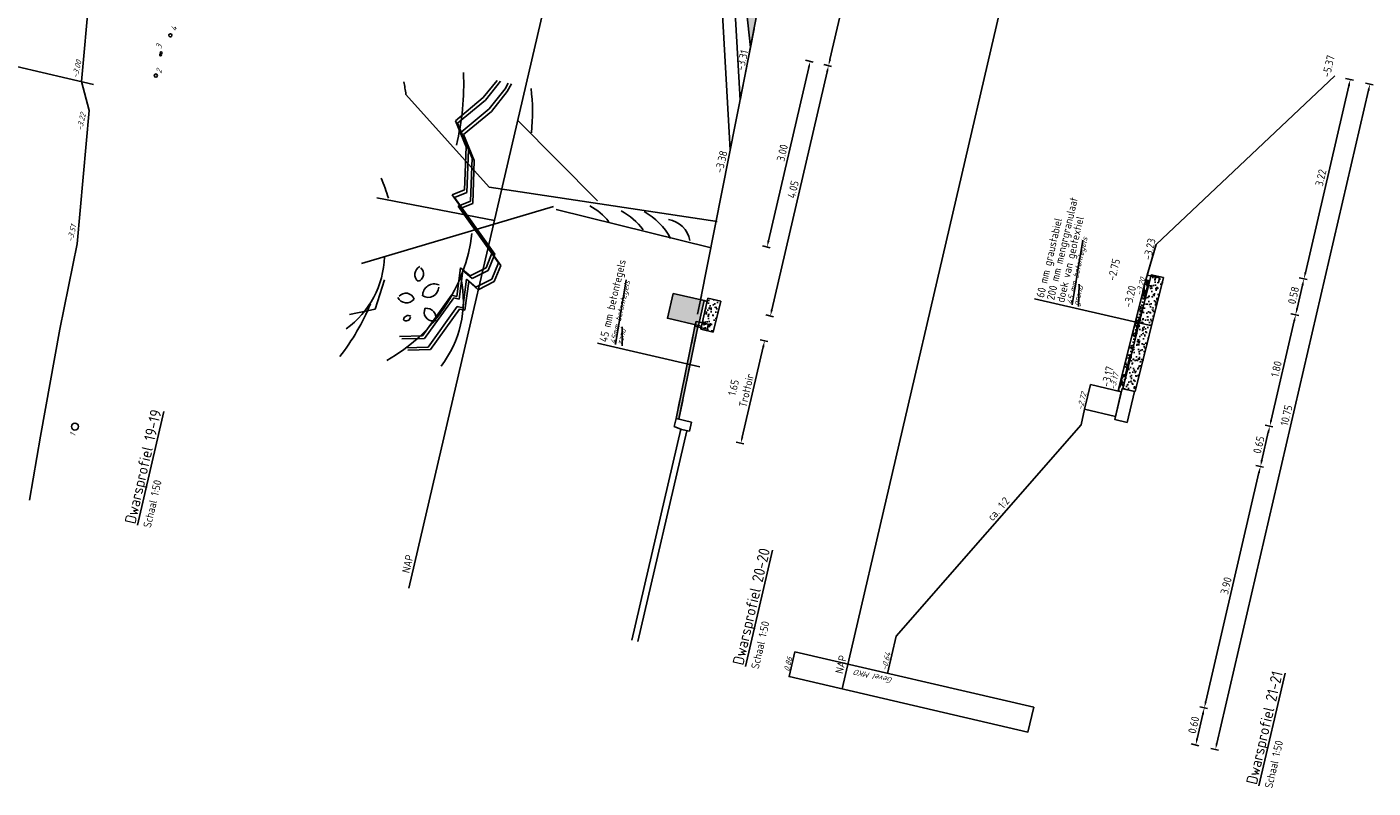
# Model space of a CAD drawing. Header units: metres. Extents: x 116958 to 118326, y 475500 to 477904.
# Tile 876 of 1001: x 117882 to 117903, y 475572 to 475584. Entities that reach past the tile are written whole.
import ezdxf

# ---------------------------------------------------------------- set-up
doc = ezdxf.new("R2010")
doc.units = ezdxf.units.M
doc.header["$LTSCALE"] = 0.2
doc.linetypes.add('OPNEMEN', pattern=[3, 1.5, -1.5])
doc.layers.get('0').update_dxf_attribs({"color": 6})
for name, color, linetype in [('X-XX-DWP-ARCERING', 13, 'Continuous'), ('X-XX-DWP-ARCERING_RIVIERZAND', 3, 'Continuous'), ('X-XX-DWP-BEST_SITUATIE', 13, 'Continuous'), ('X-XX-DWP-MAATVOERING', 2, 'Continuous'), ('X-XX-DWP-NW_SITUATIE', 3, 'Continuous'), ('X-XX-DWP-TEKST25', 2, 'Continuous'), ('X-XX-DWP-TEKST35', 3, 'Continuous'), ('X-XX-DWP-VERW_SITUATIE', 240, 'OPNEMEN')]:
    doc.layers.add(name, color=color, linetype=linetype)
doc.styles.get("Standard").update_dxf_attribs({"font": 'isocp.shx'})
doc.linetypes.add('HEKWERK', pattern='A,5,-1,[103,standaard.shx,S=0.5,R=0,X=0,Y=0],-1', length=7)
doc.dimstyles.new('dim-50', dxfattribs={"dimscale": 0.05, "dimtxt": 2.5, "dimasz": 2, "dimexe": 1, "dimexo": 1, "dimgap": 0.8, "dimtad": 1, "dimzin": 0, "dimdsep": 46, "dimtxsty": 'Standard', "dimcen": 0, "dimclrd": 1, "dimclre": 1, "dimclrt": 256, "dimazin": 0, "dimtfac": 1, "dimtmove": 1, "dimatfit": 3, "dimfxl": 1.5, "dimfxlon": 1, "dimtfill": 1, "dimtolj": 1, "dimtzin": 0, "dimlwd": -1, "dimlwe": -1, "dimarcsym": 0})

# ---------------------------------------------------------------- blocks, each defined once
blk = doc.blocks.new('130-150r')
for p, q in [((-150, -120), (-130, 0)), ((0, 0), (-130, 0)), ((0, -250), (0, 0)), ((-150, -250), (-150, -120)), ((-150, -250), (0, -250))]:
    blk.add_line(p, q)
blk = doc.blocks.new('Boom01vaz')
for p, q in [((-2309, 5302), (-2137, 4932)), ((70, 2561), (-1484, 5302)), ((-351, 3415), (-425, 5302)), ((141, 3615), (1265, 5222)), ((-2137, 4932), (-1653, 4889)), ((-2378, 4111), (-2469, 4457)), ((-2560, 3939), (-2650, 4284)), ((-2529, 3982), (-2620, 4327)), ((-2408, 4068), (-2499, 4414)), ((885, 4241), (523, 3982)), ((1006, 4327), (644, 4068)), ((1037, 4371), (674, 4111)), ((1339, 3895), (885, 4241)), ((1460, 3982), (1006, 4327)), ((1490, 4025), (1037, 4371)), ((-1683, 3766), (-2408, 4068)), ((-1653, 3809), (-2378, 4111)), ((-263, 4025), (-988, 3205)), ((-142, 4111), (-867, 3291)), ((-112, 4155), (-837, 3334)), ((-142, 3852), (-263, 4025)), ((-21, 3939), (-142, 4111)), ((9, 3982), (-112, 4155)), ((644, 4068), (-21, 3939)), ((674, 4111), (9, 3982)), ((855, 4198), (493, 3939)), ((1309, 3852), (855, 4198)), ((1803, 3876), (1490, 4025)), ((-1834, 3636), (-2560, 3939)), ((-1804, 3680), (-2529, 3982)), ((-293, 3982), (-1018, 3161)), ((-172, 3809), (-293, 3982)), ((493, 3939), (-172, 3809)), ((523, 3982), (-142, 3852)), ((1671, 3680), (1309, 3852)), ((1701, 3723), (1339, 3895)), ((1803, 3818), (1460, 3982)), ((-1834, 3550), (-1834, 3636)), ((-1804, 3593), (-1804, 3680)), ((-1351, 3636), (-1804, 3593)), ((-1683, 3680), (-1683, 3766)), ((-1230, 3723), (-1683, 3680)), ((-1653, 3723), (-1653, 3809)), ((-1200, 3766), (-1653, 3723)), ((-1441, 3464), (-1351, 3636)), ((-1321, 3550), (-1230, 3723)), ((-1290, 3593), (-1200, 3766)), ((422, 0), (141, 3615)), ((1803, 3642), (1671, 3680)), ((1803, 3694), (1701, 3723)), ((-1381, 3593), (-1834, 3550)), ((-1472, 3420), (-1381, 3593)), ((-1290, 3205), (-1472, 3420)), ((-1260, 3248), (-1441, 3464)), ((-1139, 3334), (-1321, 3550)), ((-1109, 3377), (-1290, 3593)), ((316, 1908), (1265, 3415)), ((-1018, 3161), (-1290, 3205)), ((-988, 3205), (-1260, 3248)), ((-867, 3291), (-1139, 3334)), ((-837, 3334), (-1109, 3377)), ((0, 0), (35, 2511))]:
    blk.add_line(p, q)
for centre, radius, start, end in [((-1559, 8320), 3338, 244.6721, 261.1411), ((-1578, 6423), 1478, 229.2904, 280.8404), ((-2211, 8243), 3615, 300.3089, 305.5748), ((413, 7431), 2368, 291.0928, 295.9563), ((-919, 6350), 2650, 222.223, 276.2058), ((-2139, 4427), 68.5, 152.8059, 274.5492), ((-2191, 4382), 76.5, 341.3698, 96.0947), ((-1780, 4507), 153, 129.9628, 244.6877), ((-1916, 4486), 137, 301.3989, 63.1422), ((-1607, 4195), 164, 160.7769, 282.5202), ((-1718, 4071), 184, 349.3408, 104.0657), ((-1432, 4310), 138, 39.9628, 154.6877), ((-1451, 4433), 123, 211.3989, 333.1422), ((703, 8385), 4117, 269.5142, 285.5036), ((-1978, 4034), 137, 76.3989, 198.1422), ((-2090, 4115), 153, 264.9628, 19.6877), ((-2073, 5276), 1711, 245.7472, 294.2528), ((810, 5960), 2814, 276.4061, 290.6532), ((-689, 2239), 929, 321.2341, 345.6495), ((-788, 1793), 1073, 320.0999, 344.5152), ((-708, 1449), 1066, 311.6297, 343.9639), ((-127, 727), 409, 293.3506, 3.6897)]:
    blk.add_arc(centre, radius, start, end)
blk = doc.blocks.new('*D396')
at = {"layer": 'Defpoints', "color": 0, "transparency": 16777216}
for p in [(117892.442, 475579.143), (117893.534, 475578.889), (117892.224, 475577.495)]:
    blk.add_point(p, dxfattribs=at)
at = {"layer": 'X-XX-DWP-MAATVOERING', "color": 1, "transparency": 16777216}
for p, q in [((117893.461, 475578.906), (117893.583, 475578.878)), ((117893.182, 475577.375), (117893.511, 475578.792)), ((117893.086, 475577.294), (117893.208, 475577.266))]:
    blk.add_line(p, q, dxfattribs=at)
for points in [[(117893.495, 475578.796), (117893.527, 475578.788), (117893.534, 475578.889)], [(117893.166, 475577.378), (117893.198, 475577.371), (117893.159, 475577.277)]]:
    blk.add_solid(points, dxfattribs=at)
at = {"layer": 'X-XX-DWP-MAATVOERING', "transparency": 16777216, "insert": (117893.145, 475578.13), "char_height": 0.125, "attachment_point": 5, "rotation": 76.9219, "bg_fill": 3, "box_fill_scale": 1.1, "bg_fill_color": 256, "bg_fill_true_color": 13158600, "bg_fill_transparency": 0}
blk.add_mtext('\\A1;1.65\\PTrottoir', dxfattribs=at)
blk = doc.blocks.new('*D397')
at = {"layer": 'Defpoints', "color": 0, "transparency": 16777216}
for p in [(117893.313, 475583.504), (117894.54, 475583.219), (117892.523, 475579.535)]:
    blk.add_point(p, dxfattribs=at)
at = {"layer": 'X-XX-DWP-MAATVOERING', "color": 1, "transparency": 16777216}
for p, q in [((117894.467, 475583.236), (117894.588, 475583.208)), ((117893.647, 475579.376), (117894.517, 475583.122)), ((117893.551, 475579.296), (117893.673, 475579.268))]:
    blk.add_line(p, q, dxfattribs=at)
for points in [[(117894.501, 475583.125), (117894.533, 475583.118), (117894.54, 475583.219)], [(117893.631, 475579.38), (117893.663, 475579.373), (117893.624, 475579.279)]]:
    blk.add_solid(points, dxfattribs=at)
at = {"layer": 'X-XX-DWP-MAATVOERING', "transparency": 16777216, "insert": (117893.982, 475581.272), "char_height": 0.125, "attachment_point": 5, "rotation": 76.9219, "bg_fill": 3, "box_fill_scale": 1.1, "bg_fill_color": 256, "bg_fill_true_color": 13158600, "bg_fill_transparency": 0}
blk.add_mtext('\\A1;4.05 ', dxfattribs=at)
blk = doc.blocks.new('*D398')
at = {"layer": 'Defpoints', "color": 0, "transparency": 16777216}
for p in [(117892.442, 475591.559), (117896.271, 475590.67), (117893.313, 475583.504)]:
    blk.add_point(p, dxfattribs=at)
at = {"layer": 'X-XX-DWP-MAATVOERING', "color": 1, "transparency": 16777216}
for p, q in [((117894.562, 475583.316), (117896.248, 475590.572)), ((117896.197, 475590.687), (117896.319, 475590.658)), ((117894.467, 475583.236), (117894.588, 475583.208))]:
    blk.add_line(p, q, dxfattribs=at)
for points in [[(117896.232, 475590.576), (117896.264, 475590.569), (117896.271, 475590.67)], [(117894.546, 475583.32), (117894.579, 475583.313), (117894.54, 475583.219)]]:
    blk.add_solid(points, dxfattribs=at)
at = {"layer": 'X-XX-DWP-MAATVOERING', "transparency": 16777216, "insert": (117895.305, 475586.968), "char_height": 0.125, "attachment_point": 5, "rotation": 76.9219, "bg_fill": 3, "box_fill_scale": 1.1, "bg_fill_color": 256, "bg_fill_true_color": 13158600, "bg_fill_transparency": 0}
blk.add_mtext('\\A1;7.65', dxfattribs=at)
blk = doc.blocks.new('*D399')
at = {"layer": 'Defpoints', "color": 0, "transparency": 16777216}
for p in [(117902.509, 475583.056), (117903.06, 475582.928), (117897.768, 475573.122)]:
    blk.add_point(p, dxfattribs=at)
at = {"layer": 'X-XX-DWP-MAATVOERING', "color": 1, "transparency": 16777216}
for p, q in [((117902.987, 475582.945), (117903.109, 475582.917)), ((117900.65, 475572.555), (117903.037, 475582.831)), ((117900.554, 475572.474), (117900.676, 475572.446))]:
    blk.add_line(p, q, dxfattribs=at)
for points in [[(117903.021, 475582.835), (117903.054, 475582.827), (117903.06, 475582.928)], [(117900.634, 475572.558), (117900.666, 475572.551), (117900.628, 475572.457)]]:
    blk.add_solid(points, dxfattribs=at)
at = {"layer": 'X-XX-DWP-MAATVOERING', "transparency": 16777216, "insert": (117901.744, 475577.716), "char_height": 0.125, "attachment_point": 5, "rotation": 76.9219, "bg_fill": 3, "box_fill_scale": 1.1, "bg_fill_color": 256, "bg_fill_true_color": 13158600, "bg_fill_transparency": 0}
blk.add_mtext('\\A1;10.75', dxfattribs=at)
blk = doc.blocks.new('*D400')
at = {"layer": 'Defpoints', "color": 0, "transparency": 16777216}
for p in [(117898.513, 475577.568), (117895.605, 475574.24), (117900.453, 475573.114)]:
    blk.add_point(p, dxfattribs=at)
at = {"layer": 'X-XX-DWP-MAATVOERING', "color": 1, "transparency": 16777216}
for p, q in [((117901.313, 475576.815), (117900.476, 475573.211)), ((117901.263, 475576.929), (117901.385, 475576.901)), ((117900.38, 475573.131), (117900.502, 475573.102))]:
    blk.add_line(p, q, dxfattribs=at)
for points in [[(117901.297, 475576.819), (117901.329, 475576.811), (117901.336, 475576.912)], [(117900.46, 475573.215), (117900.492, 475573.207), (117900.453, 475573.114)]]:
    blk.add_solid(points, dxfattribs=at)
at = {"layer": 'X-XX-DWP-MAATVOERING', "transparency": 16777216, "insert": (117900.795, 475575.036), "char_height": 0.125, "attachment_point": 5, "rotation": 76.9219, "bg_fill": 3, "box_fill_scale": 1.1, "bg_fill_color": 256, "bg_fill_true_color": 13158600, "bg_fill_transparency": 0}
blk.add_mtext('\\A1;3.90', dxfattribs=at)
blk = doc.blocks.new('*D401')
at = {"layer": 'Defpoints', "color": 0, "transparency": 16777216}
for p in [(117899.099, 475578.1), (117898.513, 475577.568)]:
    blk.add_point(p, dxfattribs=at)
at = {"layer": 'X-XX-DWP-MAATVOERING', "color": 1, "transparency": 16777216}
for p, q in [((117901.358, 475577.01), (117901.46, 475577.449)), ((117901.41, 475577.563), (117901.532, 475577.535)), ((117901.263, 475576.929), (117901.385, 475576.901))]:
    blk.add_line(p, q, dxfattribs=at)
for points in [[(117901.444, 475577.452), (117901.477, 475577.445), (117901.483, 475577.546)], [(117901.342, 475577.014), (117901.375, 475577.006), (117901.336, 475576.912)]]:
    blk.add_solid(points, dxfattribs=at)
at = {"layer": 'X-XX-DWP-MAATVOERING', "transparency": 16777216, "insert": (117901.31, 475577.252), "char_height": 0.125, "attachment_point": 5, "rotation": 76.9219, "bg_fill": 3, "box_fill_scale": 1.1, "bg_fill_color": 256, "bg_fill_true_color": 13158600, "bg_fill_transparency": 0}
blk.add_mtext('\\A1;0.65', dxfattribs=at)
at = {"layer": 'Defpoints', "color": 0, "transparency": 16777216}
blk.add_point((117901.483, 475577.546), dxfattribs=at)
blk = doc.blocks.new('*D402')
at = {"layer": 'Defpoints', "color": 0, "transparency": 16777216}
for p in [(117895.605, 475574.24), (117895.469, 475573.656)]:
    blk.add_point(p, dxfattribs=at)
at = {"layer": 'X-XX-DWP-MAATVOERING', "color": 1, "transparency": 16777216}
for p, q in [((117900.34, 475572.627), (117900.431, 475573.016)), ((117900.38, 475573.131), (117900.502, 475573.102)), ((117900.245, 475572.546), (117900.366, 475572.518))]:
    blk.add_line(p, q, dxfattribs=at)
for points in [[(117900.414, 475573.02), (117900.447, 475573.012), (117900.453, 475573.114)], [(117900.324, 475572.63), (117900.356, 475572.623), (117900.318, 475572.529)]]:
    blk.add_solid(points, dxfattribs=at)
at = {"layer": 'X-XX-DWP-MAATVOERING', "transparency": 16777216, "insert": (117900.286, 475572.845), "char_height": 0.125, "attachment_point": 5, "rotation": 76.9219, "bg_fill": 3, "box_fill_scale": 1.1, "bg_fill_color": 256, "bg_fill_true_color": 13158600, "bg_fill_transparency": 0}
blk.add_mtext('\\A1;0.60', dxfattribs=at)
at = {"layer": 'Defpoints', "color": 0, "transparency": 16777216}
blk.add_point((117900.453, 475573.114), dxfattribs=at)
blk = doc.blocks.new('*D413')
at = {"layer": 'Defpoints', "color": 0, "transparency": 16777216}
for p in [(117899.535, 475579.846), (117901.891, 475579.299), (117899.099, 475578.1)]:
    blk.add_point(p, dxfattribs=at)
at = {"layer": 'X-XX-DWP-MAATVOERING', "color": 1, "transparency": 16777216}
for p, q in [((117901.818, 475579.316), (117901.939, 475579.288)), ((117901.506, 475577.643), (117901.868, 475579.201)), ((117901.41, 475577.563), (117901.532, 475577.535))]:
    blk.add_line(p, q, dxfattribs=at)
for points in [[(117901.852, 475579.205), (117901.884, 475579.198), (117901.891, 475579.299)], [(117901.49, 475577.647), (117901.522, 475577.639), (117901.483, 475577.546)]]:
    blk.add_solid(points, dxfattribs=at)
at = {"layer": 'X-XX-DWP-MAATVOERING', "transparency": 16777216, "insert": (117901.587, 475578.446), "char_height": 0.125, "attachment_point": 5, "rotation": 76.9219, "bg_fill": 3, "box_fill_scale": 1.1, "bg_fill_color": 256, "bg_fill_true_color": 13158600, "bg_fill_transparency": 0}
blk.add_mtext('\\A1;1.80', dxfattribs=at)
blk = doc.blocks.new('*D414')
at = {"layer": 'Defpoints', "color": 0, "transparency": 16777216}
for p in [(117899.696, 475580.404), (117899.535, 475579.846)]:
    blk.add_point(p, dxfattribs=at)
at = {"layer": 'X-XX-DWP-MAATVOERING', "color": 1, "transparency": 16777216}
for p, q in [((117901.913, 475579.396), (117901.999, 475579.766)), ((117901.948, 475579.881), (117902.07, 475579.853)), ((117901.817, 475579.316), (117901.939, 475579.288))]:
    blk.add_line(p, q, dxfattribs=at)
for points in [[(117901.983, 475579.77), (117902.015, 475579.763), (117902.021, 475579.864)], [(117901.897, 475579.4), (117901.929, 475579.393), (117901.89, 475579.299)]]:
    blk.add_solid(points, dxfattribs=at)
at = {"layer": 'X-XX-DWP-MAATVOERING', "transparency": 16777216, "insert": (117901.856, 475579.605), "char_height": 0.125, "attachment_point": 5, "rotation": 76.9219, "bg_fill": 3, "box_fill_scale": 1.1, "bg_fill_color": 256, "bg_fill_true_color": 13158600, "bg_fill_transparency": 0}
blk.add_mtext('\\A1;0.58', dxfattribs=at)
at = {"layer": 'Defpoints', "color": 0, "transparency": 16777216}
blk.add_point((117902.021, 475579.864), dxfattribs=at)
blk = doc.blocks.new('*D415')
at = {"layer": 'Defpoints', "color": 0, "transparency": 16777216}
for p in [(117902.509, 475583.056), (117902.75, 475583), (117899.696, 475580.404)]:
    blk.add_point(p, dxfattribs=at)
at = {"layer": 'X-XX-DWP-MAATVOERING', "color": 1, "transparency": 16777216}
for p, q in [((117902.677, 475583.017), (117902.799, 475582.989)), ((117902.044, 475579.961), (117902.727, 475582.903)), ((117901.948, 475579.881), (117902.07, 475579.853))]:
    blk.add_line(p, q, dxfattribs=at)
for points in [[(117902.711, 475582.907), (117902.744, 475582.899), (117902.75, 475583)], [(117902.028, 475579.965), (117902.06, 475579.958), (117902.021, 475579.864)]]:
    blk.add_solid(points, dxfattribs=at)
at = {"layer": 'X-XX-DWP-MAATVOERING', "transparency": 16777216, "insert": (117902.286, 475581.455), "char_height": 0.125, "attachment_point": 5, "rotation": 76.9219, "bg_fill": 3, "box_fill_scale": 1.1, "bg_fill_color": 256, "bg_fill_true_color": 13158600, "bg_fill_transparency": 0}
blk.add_mtext('\\A1;3.22', dxfattribs=at)
blk = doc.blocks.new('*D449')
at = {"layer": 'Defpoints', "color": 0, "transparency": 16777216}
for p in [(117893.313, 475583.504), (117894.251, 475583.286), (117892.727, 475580.56)]:
    blk.add_point(p, dxfattribs=at)
at = {"layer": 'X-XX-DWP-MAATVOERING', "color": 1, "transparency": 16777216}
for p, q in [((117893.595, 475580.461), (117894.228, 475583.189)), ((117894.178, 475583.303), (117894.3, 475583.275)), ((117893.499, 475580.381), (117893.621, 475580.353))]:
    blk.add_line(p, q, dxfattribs=at)
for points in [[(117894.212, 475583.192), (117894.244, 475583.185), (117894.251, 475583.286)], [(117893.578, 475580.465), (117893.611, 475580.458), (117893.572, 475580.364)]]:
    blk.add_solid(points, dxfattribs=at)
at = {"layer": 'X-XX-DWP-MAATVOERING', "transparency": 16777216, "insert": (117893.812, 475581.848), "char_height": 0.125, "attachment_point": 5, "rotation": 76.9219, "bg_fill": 3, "box_fill_scale": 1.1, "bg_fill_color": 256, "bg_fill_true_color": 13158600, "bg_fill_transparency": 0}
blk.add_mtext('\\A1;3.00', dxfattribs=at)

msp = doc.modelspace()

# ---------------------------------------------------------------- linework, layer by layer
at = {"layer": 'Defpoints'}
for p, q in [((117887.937, 475574.996), (117892.234, 475593.491)), ((117894.755, 475573.412), (117898.617, 475590.035))]:
    msp.add_line(p, q, dxfattribs=at)
at = {"layer": 'X-XX-DWP-BEST_SITUATIE'}
for p, q in [((117882.786, 475582.968), (117882.915, 475584.451)), ((117892.214, 475577.497), (117891.444, 475574.181)), ((117892.311, 475577.474), (117891.541, 475574.158))]:
    msp.add_line(p, q, dxfattribs=at)
at = {"layer": 'X-XX-DWP-BEST_SITUATIE', "linetype": 'HEKWERK'}
msp.add_line((117881.763, 475583.205), (117882.974, 475582.924), dxfattribs=at)
at = {"layer": 'X-XX-DWP-BEST_SITUATIE', "flags": 128}
for points in [[(117892.523, 475579.535), (117893.313, 475583.504)], [(117882.786, 475582.968), (117882.906, 475582.512), (117882.716, 475580.413), (117882.445, 475579.07), (117882.137, 475577.39), (117881.963, 475576.383)], [(117902.509, 475583.056), (117899.696, 475580.404)]]:
    msp.add_lwpolyline(points, dxfattribs=at)
at = {"layer": 'X-XX-DWP-BEST_SITUATIE'}
msp.add_lwpolyline([(117898.66, 475578.201), (117898.57, 475577.812), (117899.057, 475577.699), (117899.147, 475578.088)], close=True, dxfattribs=at)
msp.add_lwpolyline([(117894.008, 475573.995), (117897.768, 475573.122), (117897.678, 475572.733), (117893.918, 475573.606), (117894.008, 475573.995)], dxfattribs=at)
for centre, radius in [((117884.182, 475583.696), 0.0251), ((117884.029, 475583.388), 0.0151), ((117884.036, 475583.421), 0.0151), ((117883.953, 475583.063), 0.0251), ((117882.68, 475577.54), 0.0548)]:
    msp.add_circle(centre, radius, dxfattribs=at)
at = {"layer": 'X-XX-DWP-NW_SITUATIE', "flags": 128}
for points in [[(117893.313, 475583.504), (117892.442, 475591.559)], [(117892.141, 475577.668), (117892.442, 475579.143)], [(117892.185, 475577.659), (117892.486, 475579.134)]]:
    msp.add_lwpolyline(points, dxfattribs=at)
at = {"layer": 'X-XX-DWP-TEKST25', "color": 1}
for p, q in [((117891.186, 475578.829), (117891.356, 475579.849)), ((117891.292, 475578.811), (117891.293, 475579.107))]:
    msp.add_line(p, q, dxfattribs=at)
at = {"layer": 'X-XX-DWP-VERW_SITUATIE'}
for p, q in [((117893.313, 475583.504), (117893.877, 475586.555)), ((117899.553, 475579.924), (117899.696, 475580.404)), ((117899.535, 475579.846), (117899.099, 475578.099)), ((117892.141, 475577.668), (117892.436, 475579.117)), ((117892.184, 475577.658), (117892.48, 475579.107))]:
    msp.add_line(p, q, dxfattribs=at)
at = {"layer": 'X-XX-DWP-VERW_SITUATIE', "flags": 128}
msp.add_lwpolyline([(117899.553, 475579.924), (117899.748, 475579.879), (117899.73, 475579.801), (117899.535, 475579.846)], close=True, dxfattribs=at)
msp.add_lwpolyline([(117892.539, 475579.603), (117892.454, 475579.195)], dxfattribs=at)
at = {"layer": 'X-XX-DWP-VERW_SITUATIE'}
msp.add_lwpolyline([(117892.454, 475579.195), (117892.649, 475579.149), (117892.631, 475579.072), (117892.436, 475579.117)], close=True, dxfattribs=at)

# ---------------------------------------------------------------- block references
at = {"layer": 'X-XX-DWP-BEST_SITUATIE', "xscale": 0.0009999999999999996, "yscale": 0.0009999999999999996, "zscale": 0.0009999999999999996, "rotation": 76.92186179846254}
for name, p in [('Boom01vaz', (117892.69, 475580.353)), ('130-150r', (117892.141, 475577.668))]:
    msp.add_blockref(name, p, dxfattribs=at)

# ---------------------------------------------------------------- texts
at = {"layer": 'Defpoints'}
for p in [(117887.945, 475575.225), (117894.764, 475573.642)]:
    msp.add_text('NAP', height=0.125, rotation=76.9219, dxfattribs=at).set_placement(p)
at = {"layer": 'X-XX-DWP-BEST_SITUATIE', "oblique": 20}
for s, p in [('4', (117884.273, 475583.754)), ('3', (117884.036, 475583.478)), ('-3.00', (117882.722, 475583.015)), ('2', (117884.038, 475583.089)), ('-3.22', (117882.791, 475582.187)), ('-3.51', (117882.643, 475580.438)), ('-2.72', (117898.537, 475577.791)), ('1', (117882.68, 475577.377)), ('0.86', (117893.92, 475573.679))]:
    msp.add_text(s, height=0.09, rotation=76.9219, dxfattribs=at).set_placement(p)
at = {"layer": 'X-XX-DWP-TEKST25'}
for s, rotation, p in [('-3.38', 76.9219, (117892.872, 475581.521)), ('45 mm betontegels', 76.9156, (117891.052, 475578.86))]:
    msp.add_text(s, height=0.125, rotation=rotation, dxfattribs=at).set_placement(p)
at = {"layer": 'X-XX-DWP-TEKST25', "color": 1, "oblique": 20}
for s, p in [('45mm betontegels', (117891.186, 475578.829)), ('zand', (117891.292, 475578.811))]:
    msp.add_text(s, height=0.09, rotation=76.9156, dxfattribs=at).set_placement(p)
at = {"layer": 'X-XX-DWP-TEKST25', "color": 2}
for p in [(117883.874, 475575.939), (117893.44, 475573.717), (117901.522, 475571.84)]:
    msp.add_text('Schaal 1:50', height=0.125, rotation=76.9219, dxfattribs=at).set_placement(p)
at = {"layer": 'X-XX-DWP-TEKST35'}
for s, p in [('%%UDwarsprofiel 19-19', (117883.63, 475575.996)), ('%%UDwarsprofiel 20-20', (117893.197, 475573.774)), ('%%UDwarsprofiel 21-21', (117901.278, 475571.896))]:
    msp.add_text(s, height=0.175, rotation=76.9219, dxfattribs=at).set_placement(p)
at = {"layer": 'X-XX-DWP-VERW_SITUATIE', "oblique": 20}
for s, p in [('-3.20', (117899.463, 475579.595)), ('-3.17', (117899.047, 475578.11))]:
    msp.add_text(s, height=0.09, rotation=76.9219, dxfattribs=at).set_placement(p)

# ---------------------------------------------------------------- next in the draw order: dimensions: what is measured, and where the dimension line sits
at = {"layer": 'X-XX-DWP-MAATVOERING'}
for base, p1, p2, text, picture, middle in [((117894.5397, 475583.219), (117892.523, 475579.5348), (117893.3134, 475583.5039), '<> ', '*D397', (117893.9822, 475581.2722)), ((117893.534, 475578.889), (117892.224, 475577.495), (117892.442, 475579.143), '<>\\PTrottoir', '*D396', (117893.145, 475578.13))]:
    dim = msp.add_linear_dim(base=base, p1=p1, p2=p2, angle=76.9219, text=text, dimstyle='dim-50', dxfattribs=at)
    dim.commit()
    dim.dimension.update_dxf_attribs({"geometry": picture, "text_midpoint": middle})
dim = msp.add_linear_dim(base=(117903.06, 475582.928), p1=(117897.768, 475573.122), p2=(117902.509, 475583.056), angle=76.9219, dimstyle='dim-50', dxfattribs=at)
dim.commit()
dim.dimension.update_dxf_attribs({"geometry": '*D399', "text_midpoint": (117901.744, 475577.716)})

# ---------------------------------------------------------------- next in the draw order: hatches: boundary and pattern name
at = {"layer": 'X-XX-DWP-ARCERING'}
h = msp.add_hatch(color=253, dxfattribs=at)
h.dxf.hatch_style = 1
h.paths.add_polyline_path([(117892.004, 475579.245), (117892.094, 475579.634), (117892.581, 475579.521), (117892.491, 475579.132)])
h = msp.add_hatch(dxfattribs=at)
h.set_pattern_fill('SCHR-BETON', color=256, scale=0.05, angle=201.8)
h.set_pattern_definition([(328.722, (117892.34469, 475577.51714), (0.011217, -0.172436), [0.018, -0.198]), (273.722, (117892.34469, 475577.51714), (0.173389, 0.06029), [0.0144, -0.1584]), (19.173, (117892.34562, 475577.50277), (0.184605, -0.112147), [0.015298, -0.168274]), (324.906, (117892.39213, 475577.52442), (-0.000425, -0.2592), [0.027, -0.297]), (15.357, (117892.3921, 475577.50282), (0.2651, -0.186274), [0.022946, -0.25241]), (269.906, (117892.39213, 475577.52442), (0.2651, -0.186274), [0.0216, -0.2376]), (299.722, (117892.38391, 475577.49888), (-0.073788, -0.156254), [0.018, -0.198]), (244.722, (117892.38391, 475577.49888), (0.180878, -0.03133), [0.0144, -0.1584]), (350.173, (117892.37776, 475577.48585), (0.107091, -0.187584), [0.015298, -0.168274]), (316.222, (117892.344686, 475577.51714), (0.0794132, 0.0092304), [0, -0.15648, 0, -0.1608, 0, -0.159]), (286.222, (117892.34469, 475577.51714), (0.103138, -0.0480527), [0, -0.09168, 0, -0.15288, 0, -0.0606]), (246.222, (117892.33657, 475577.57004), (0.014071, -0.1274699), [0, -0.06, 0, -0.1872, 0, -0.2484]), (236.222, (117892.33293, 475577.59376), (0.0449713, -0.134703), [0, -0.078, 0, -0.12432, 0, -0.1764])])
h.paths.add_polyline_path([(117892.528, 475579.072), (117892.722, 475579.027), (117892.843, 475579.512), (117892.641, 475579.559)])
h = msp.add_hatch(color=253, dxfattribs=at)
h.dxf.hatch_style = 1
h.paths.add_polyline_path([(117892.458, 475579.211), (117892.502, 475579.202), (117892.185, 475577.659), (117892.141, 475577.668)])

# ---------------------------------------------------------------- next in the draw order: linework, layer by layer
at = {"layer": 'X-XX-DWP-NW_SITUATIE'}
for p, q in [((117899.535, 475579.846), (117899.696, 475580.404)), ((117892.528, 475579.072), (117892.641, 475579.559)), ((117892.641, 475579.559), (117892.843, 475579.512)), ((117892.581, 475579.521), (117892.63, 475579.51)), ((117892.722, 475579.027), (117892.843, 475579.512)), ((117892.491, 475579.132), (117892.539, 475579.12)), ((117892.528, 475579.072), (117892.722, 475579.027))]:
    msp.add_line(p, q, dxfattribs=at)
msp.add_lwpolyline([(117892.094, 475579.634), (117892.004, 475579.245), (117892.491, 475579.132), (117892.581, 475579.521)], close=True, dxfattribs=at)
at = {"layer": 'X-XX-DWP-TEKST25', "color": 1}
for p, q in [((117898.372, 475579.454), (117898.542, 475580.475)), ((117898.475, 475579.43), (117898.482, 475579.779)), ((117899.584, 475579.133), (117897.781, 475579.552)), ((117892.515, 475578.479), (117890.906, 475578.853))]:
    msp.add_line(p, q, dxfattribs=at)

# ---------------------------------------------------------------- next in the draw order: texts
at = {"layer": 'X-XX-DWP-TEKST25'}
for s, rotation, p in [('-5.37', 76.9219, (117902.428, 475583.026)), ('200 mm mengrgranulaat', 76.9156, (117898.09, 475579.52)), ('60 mm graustabiel', 76.9156, (117897.927, 475579.559)), ('doek van geotextiel', 76.9156, (117898.246, 475579.483)), ('-3.23', 76.9219, (117899.612, 475580.149))]:
    msp.add_text(s, height=0.125, rotation=rotation, dxfattribs=at).set_placement(p)
at = {"layer": 'X-XX-DWP-TEKST25', "color": 1, "oblique": 20}
for s, p in [('45 mm betontegels', (117898.372, 475579.454)), ('grond', (117898.475, 475579.43))]:
    msp.add_text(s, height=0.09, rotation=76.9156, dxfattribs=at).set_placement(p)

# ---------------------------------------------------------------- next in the draw order: dimensions: what is measured, and where the dimension line sits
at = {"layer": 'X-XX-DWP-MAATVOERING'}
for base, p1, p2, picture, middle in [((117896.271, 475590.67), (117893.313, 475583.504), (117892.442, 475591.559), '*D398', (117895.305, 475586.968)), ((117900.453, 475573.114), (117898.513, 475577.568), (117895.605, 475574.24), '*D400', (117900.795, 475575.036))]:
    dim = msp.add_linear_dim(base=base, p1=p1, p2=p2, angle=76.9219, dimstyle='dim-50', dxfattribs=at)
    dim.commit()
    dim.dimension.update_dxf_attribs({"geometry": picture, "text_midpoint": middle})

# ---------------------------------------------------------------- next in the draw order: linework, layer by layer
at = {"layer": 'X-XX-DWP-TEKST25', "color": 1}
msp.add_line((117892.993, 475581.895), (117892.442, 475591.559), dxfattribs=at)

# ---------------------------------------------------------------- next in the draw order: texts
at = {"layer": 'X-XX-DWP-TEKST25'}
for s, rotation, p in [('-3.31', 76.9219, (117893.206, 475583.132)), ('ca. 1:2', 48.8494, (117897.123, 475576.045))]:
    msp.add_text(s, height=0.125, rotation=rotation, dxfattribs=at).set_placement(p)

# ---------------------------------------------------------------- next in the draw order: dimensions: what is measured, and where the dimension line sits
at = {"layer": 'X-XX-DWP-MAATVOERING'}
for base, p1, p2, picture, middle in [((117901.483, 475577.546), (117898.513, 475577.568), (117899.099, 475578.1), '*D401', (117901.31, 475577.252)), ((117900.453, 475573.114), (117895.469, 475573.656), (117895.605, 475574.24), '*D402', (117900.286, 475572.845))]:
    dim = msp.add_linear_dim(base=base, p1=p1, p2=p2, angle=76.9219, dimstyle='dim-50', dxfattribs=at)
    dim.commit()
    dim.dimension.update_dxf_attribs({"geometry": picture, "text_midpoint": middle})

# ---------------------------------------------------------------- next in the draw order: linework, layer by layer
at = {"layer": 'X-XX-DWP-BEST_SITUATIE'}
for p, q in [((117898.57, 475577.812), (117898.513, 475577.568)), ((117898.513, 475577.568), (117895.605, 475574.24)), ((117895.469, 475573.656), (117895.605, 475574.24))]:
    msp.add_line(p, q, dxfattribs=at)
at = {"layer": 'X-XX-DWP-NW_SITUATIE'}
msp.add_line((117899.099, 475578.1), (117899.535, 475579.846), dxfattribs=at)
at = {"layer": 'X-XX-DWP-VERW_SITUATIE'}
msp.add_line((117899.579, 475579.836), (117899.143, 475578.089), dxfattribs=at)

# ---------------------------------------------------------------- next in the draw order: texts
at = {"layer": 'X-XX-DWP-BEST_SITUATIE', "oblique": 20}
for s, rotation, p in [('-0.64', 76.9219, (117895.454, 475573.693)), ('Gevel MKO', 166.9219, (117895.557, 475573.582))]:
    msp.add_text(s, height=0.09, rotation=rotation, dxfattribs=at).set_placement(p)

# ---------------------------------------------------------------- next in the draw order: dimensions: what is measured, and where the dimension line sits
at = {"layer": 'X-XX-DWP-MAATVOERING'}
dim = msp.add_linear_dim(base=(117894.251, 475583.286), p1=(117892.727, 475580.56), p2=(117893.313, 475583.504), angle=76.9219, dimstyle='dim-50', dxfattribs=at)
dim.commit()
dim.dimension.update_dxf_attribs({"geometry": '*D449', "text_midpoint": (117893.812, 475581.848)})

# ---------------------------------------------------------------- next in the draw order: hatches: boundary and pattern name
at = {"layer": 'X-XX-DWP-ARCERING_RIVIERZAND'}
h = msp.add_hatch(dxfattribs=at)
h.set_pattern_fill('AGW-GROND_ZAND_DRAINZAND-SO', color=256, scale=0.05, pattern_type=2)
h.set_pattern_definition([(121.921862, (117502.425675, 476432.42456), (-0.0538968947, -0.0335764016), [0, -0.0635])])
h.paths.add_polyline_path([(117892.644, 475591.547), (117892.772, 475592.098), (117892.578, 475592.144), (117892.442, 475591.559), (117893.313, 475583.504), (117893.435, 475584.167), (117893.446, 475584.215)])

# ---------------------------------------------------------------- next in the draw order: linework, layer by layer
at = {"layer": 'Defpoints', "flags": 128}
msp.add_lwpolyline([(117893.44, 475584.191), (117893.149, 475582.677), (117892.641, 475591.571), (117893.44, 475584.191)], close=True, dxfattribs=at)

# ---------------------------------------------------------------- next in the draw order: dimensions: what is measured, and where the dimension line sits
at = {"layer": 'X-XX-DWP-MAATVOERING'}
dim = msp.add_linear_dim(base=(117901.891, 475579.299), p1=(117899.099, 475578.1), p2=(117899.535, 475579.846), angle=76.9219, dimstyle='dim-50', dxfattribs=at)
dim.commit()
dim.dimension.update_dxf_attribs({"geometry": '*D413', "text_midpoint": (117901.587, 475578.446)})

# ---------------------------------------------------------------- next in the draw order: linework, layer by layer
at = {"layer": 'X-XX-DWP-BEST_SITUATIE', "flags": 128}
msp.add_lwpolyline([(117899.24, 475577.605), (117899.354, 475578.092), (117899.159, 475578.137), (117899.046, 475577.65)], close=True, dxfattribs=at)
at = {"layer": 'X-XX-DWP-NW_SITUATIE'}
msp.add_line((117899.169, 475578.134), (117899.364, 475578.089), dxfattribs=at)

# ---------------------------------------------------------------- next in the draw order: texts
at = {"layer": 'X-XX-DWP-TEKST25'}
for s, p in [('-2.75', (117899.052, 475579.826)), ('-3.20', (117899.304, 475579.405)), ('-3.17', (117898.957, 475578.156))]:
    msp.add_text(s, height=0.125, rotation=76.9219, dxfattribs=at).set_placement(p)

# ---------------------------------------------------------------- next in the draw order: dimensions: what is measured, and where the dimension line sits
at = {"layer": 'X-XX-DWP-MAATVOERING'}
dim = msp.add_linear_dim(base=(117902.021, 475579.864), p1=(117899.535, 475579.846), p2=(117899.696, 475580.404), angle=76.9219, dimstyle='dim-50', dxfattribs=at)
dim.commit()
dim.dimension.update_dxf_attribs({"geometry": '*D414', "text_midpoint": (117901.856, 475579.605)})

# ---------------------------------------------------------------- next in the draw order: dimensions: what is measured, and where the dimension line sits
dim = msp.add_linear_dim(base=(117902.75, 475583), p1=(117899.696, 475580.404), p2=(117902.509, 475583.056), angle=76.9219, dimstyle='dim-50', dxfattribs=at)
dim.commit()
dim.dimension.update_dxf_attribs({"geometry": '*D415', "text_midpoint": (117902.286, 475581.455)})

# ---------------------------------------------------------------- next in the draw order: hatches: boundary and pattern name
at = {"layer": 'X-XX-DWP-ARCERING'}
h = msp.add_hatch(dxfattribs=at)
h.set_pattern_fill('BETON', color=256, scale=50)
h.set_pattern_definition([(59.664, (117899.3063, 475579.30228), (-0.207474, 0.186744), [0.06818, -0.272985]), (94.18, (117899.16843, 475579.06667), (-0.207478, 0.18674), [0.06818, -0.414295]), (138.01, (117899.16346, 475579.13467), (-0.17231, -0.29444), [0.05578, -0.22335]), (195.833, (117899.50213, 475579.27943), (0.207477, -0.186743), [0.05578, -0.338975]), (239.664, (117899.06833, 475579.15677), (0.207474, -0.186744), [0.06818, -0.272985]), (274.18, (117899.0339, 475579.09792), (0.207478, -0.18674), [0.06818, -0.414295]), (318.01, (117899.03883, 475579.02994), (0.17231, 0.29444), [0.05578, -0.22335]), (15.833, (117898.87285, 475579.17935), (-0.207477, 0.186743), [0.05578, -0.338975]), (59.664, (117898.8105, 475578.73992), (-0.379784, -0.107704), [0.06085, -0.280305]), (117.774, (117899.46367, 475578.23222), (-0.207474, 0.1867394), [0.06117, -0.90478]), (161.509, (117898.81273, 475578.84657), (-0.58726, 0.07904), [0.07429, -0.763705]), (195.833, (117898.91493, 475579.16447), (-0.17231, -0.29445), [0.07394, -0.32083]), (239.664, (117898.67115, 475578.84996), (0.379784, 0.107704), [0.06121, -0.27994]), (117.774, (117899.29108, 475578.18291), (-0.207474, 0.1867394), [0.061025, -0.90493]), (161.509, (117898.73894, 475578.71963), (0.207476, -0.1867385), [0.074115, -0.763885]), (15.833, (117898.73894, 475578.71963), (0.17231, 0.29445), [0.074385, -0.320385]), (103.591, (117899.11105, 475578.003135), (0.035167, -0.481185), [0.04569, -1.13653]), (161.509, (117898.65029, 475578.90219), (0.207476, -0.1867385), [0.045795, -0.792195]), (208.6843, (117897.84729, 475578.7013), (-0.5520924, -0.402153), [0.061165, -1.00107]), (239.664, (117899.0033, 475578.03268), (0.207474, -0.186744), [0.049235, -0.29192]), (103.591, (117898.98919, 475577.945725), (0.035167, -0.481185), [0.04574, -1.136475]), (161.509, (117898.58672, 475578.78447), (0.207476, -0.1867385), [0.050235, -0.78776]), (208.6843, (117897.8732, 475578.59425), (-0.5520924, -0.402153), [0.052485, -1.00975]), (59.664, (117898.63277, 475578.80966), (-0.207474, 0.186744), [0.05578, -0.285375]), (127.1634, (117899.11305, 475578.75863), (-0.2074734, 0.1867416), [0.05428, -1.72118]), (172.335, (117899.08026, 475578.80188), (-0.379785, -0.107706), [0.04764, -0.544915]), (227.8607, (117898.10118, 475578.29838), (-0.1723125, -0.2944434), [0.04389, -1.292615]), (274.18, (117899.0036, 475578.7757), (0.172312, 0.294442), [0.05579, -0.42668]), (127.1634, (117899.04261, 475578.67395), (-0.2074734, 0.1867416), [0.057845, -1.717615]), (172.335, (117899.0856, 475578.66817), (-0.379785, -0.107706), [0.043385, -0.54917]), (227.8607, (117898.18525, 475578.19314), (-0.1723125, -0.2944434), [0.04697, -1.28954]), (94.18, (117899.11712, 475578.703), (-0.172312, -0.294442), [0.05578, -0.42669]), (76.922, (117899.244296, 475578.269277), (-0.0487031, 0.011314), [0, -0.05])])
h.paths.add_polyline_path([(117899.535, 475579.846), (117899.099, 475578.1), (117899.147, 475578.088), (117899.159, 475578.137), (117899.17, 475578.135), (117899.594, 475579.833)])
h = msp.add_hatch(dxfattribs=at)
h.set_pattern_fill('SCHR-BETON', color=256, scale=0.05, angle=201.8)
h.set_pattern_definition([(328.437, (117899.3642, 475578.08914), (0.01036, -0.17249), [0.018, -0.198]), (273.437, (117899.3642, 475578.08914), (0.173686, 0.059427), [0.0144, -0.1584]), (18.888, (117899.36506, 475578.07477), (0.184046, -0.113063), [0.015298, -0.168274]), (324.621, (117899.41168, 475578.09618), (-0.001713, -0.259194), [0.027, -0.297]), (15.073, (117899.41153, 475578.07458), (0.26417, -0.18759), [0.022946, -0.25241]), (269.621, (117899.41168, 475578.09618), (0.26417, -0.18759), [0.0216, -0.2376]), (299.437, (117899.40333, 475578.07068), (-0.074563, -0.155885), [0.018, -0.198]), (244.437, (117899.40333, 475578.07068), (0.18072, -0.032229), [0.0144, -0.1584]), (349.888, (117899.39711, 475578.0577), (0.106157, -0.188114), [0.015298, -0.168274]), (315.937, (117899.364195, 475578.08914), (0.079458, 0.0088356), [0, -0.15648, 0, -0.1608, 0, -0.159]), (285.937, (117899.364195, 475578.08914), (0.102898, -0.0485648), [0, -0.09168, 0, -0.15288, 0, -0.0606]), (245.937, (117899.35634, 475578.14208), (0.0134373, -0.1275382), [0, -0.06, 0, -0.1872, 0, -0.2484]), (235.937, (117899.35282, 475578.16582), (0.044301, -0.134925), [0, -0.078, 0, -0.12432, 0, -0.1764])])
h.paths.add_polyline_path([(117899.17, 475578.135), (117899.364, 475578.089), (117899.813, 475579.884), (117899.618, 475579.93)])

# ---------------------------------------------------------------- next in the draw order: linework, layer by layer
at = {"layer": 'X-XX-DWP-NW_SITUATIE'}
for p, q in [((117899.169, 475578.134), (117899.618, 475579.929)), ((117899.364, 475578.089), (117899.813, 475579.884)), ((117899.535, 475579.846), (117899.594, 475579.832)), ((117899.618, 475579.929), (117899.813, 475579.884))]:
    msp.add_line(p, q, dxfattribs=at)

doc.saveas('drawing.dxf')
